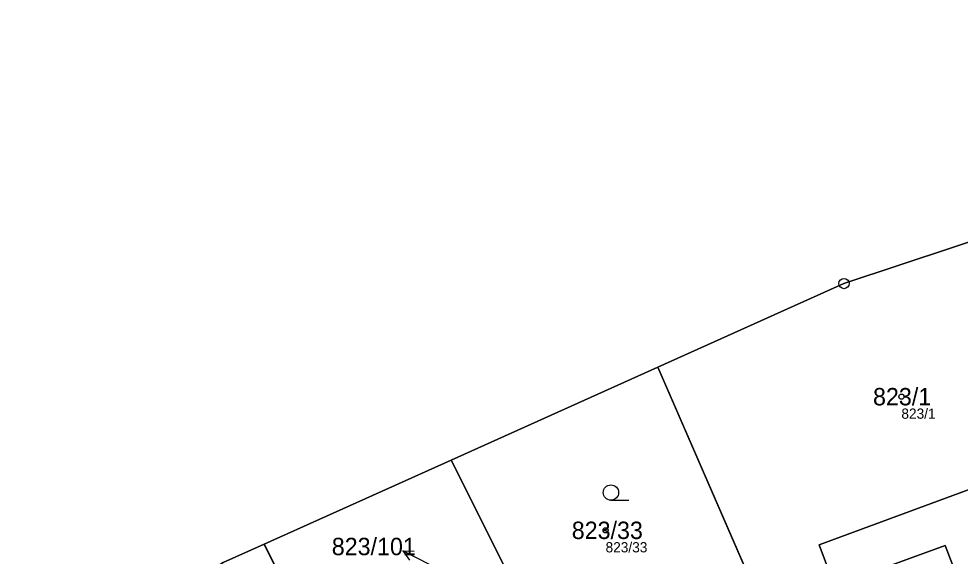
# Model space of a CAD drawing. Extents: x -751550 to -746116, y -1055108 to -1050700.
# Drawn here: x -748553.4 to -748461.3, y -1053123.7 to -1053071.2 of the extents above; entities that cross this region are included whole.
import ezdxf

# ---------------------------------------------------------------- set-up
doc = ezdxf.new("R2010")
doc.units = 0
for name, color, linetype in [('Definiční body', 7, 'Continuous'), ('Hranice parcel', 7, 'Continuous'), ('Parcelní čísla', 7, 'Continuous'), ('Polygon budovy', 7, 'Continuous'), ('Polygon parcely', 7, 'Continuous'), ('Pop  PČ popisy', 7, 'Continuous'), ('Značky bodu BP', 7, 'Continuous'), ('Značky kultur', 7, 'Continuous')]:
    doc.layers.add(name, color=color, linetype=linetype)

msp = doc.modelspace()

# ---------------------------------------------------------------- linework, layer by layer
at = {"layer": 'Definiční body'}
for centre in [(-748467.09, -1053108.1), (-748496.01, -1053121.16)]:
    msp.add_circle(centre, 0.25, dxfattribs=at)
at = {"layer": 'Hranice parcel'}
for p, q in [((-748490.9, -1053105.22), (-748511.09, -1053114.29)), ((-748490.9, -1053105.22), (-748474.27, -1053143.42)), ((-748511.09, -1053114.29), (-748529.37, -1053122.5)), ((-748511.09, -1053114.29), (-748494.85, -1053146.72)), ((-748529.37, -1053122.5), (-748512.91, -1053155.58))]:
    msp.add_line(p, q, dxfattribs=at)
for points in [[(-748451.17, -1053089.9), (-748472.7, -1053097.05), (-748490.9, -1053105.22)], [(-748473.64, -1053126.6), (-748475.12, -1053122.58), (-748443.51, -1053110.92)], [(-748529.37, -1053122.5), (-748533.38, -1053124.3), (-748546.7, -1053132.91)], [(-748473.64, -1053126.6), (-748462.81, -1053122.65), (-748461.63, -1053125.72), (-748467.03, -1053127.79), (-748464.47, -1053134.79), (-748469.87, -1053136.85)]]:
    msp.add_lwpolyline(points, dxfattribs=at)
at = {"layer": 'Polygon budovy'}
msp.add_lwpolyline([(-748473.64, -1053126.6), (-748469.87, -1053136.85), (-748464.47, -1053134.79), (-748467.03, -1053127.79), (-748461.63, -1053125.72), (-748462.81, -1053122.65)], close=True, dxfattribs=at)
at = {"layer": 'Polygon parcely'}
msp.add_lwpolyline([(-748563.57, -1053143.81), (-748546.7, -1053132.91), (-748533.38, -1053124.3), (-748529.37, -1053122.5), (-748511.09, -1053114.29), (-748490.9, -1053105.22), (-748472.7, -1053097.05), (-748451.17, -1053089.9), (-748436.94, -1053085.18), (-748431.57, -1053083.62), (-748422.57, -1053081), (-748412.85, -1053078.18), (-748393.47, -1053072.54), (-748367.65, -1053065.03), (-748338.37, -1053056.53), (-748334.21, -1053053.24), (-748321.02, -1053043.83), (-748309.62, -1053034.1), (-748291.94, -1053018.43), (-748283.34, -1053009.32)], dxfattribs=at)
for points in [[(-748443.51, -1053110.92), (-748451.17, -1053089.9), (-748472.7, -1053097.05), (-748490.9, -1053105.22), (-748474.27, -1053143.42), (-748468.28, -1053141.17), (-748469.87, -1053136.85), (-748473.64, -1053126.6), (-748475.12, -1053122.58)], [(-748491.29, -1053144.95), (-748488.45, -1053150.65), (-748474.27, -1053143.42), (-748490.9, -1053105.22), (-748511.09, -1053114.29), (-748494.85, -1053146.72)], [(-748462.81, -1053122.65), (-748461.63, -1053125.72), (-748467.03, -1053127.79), (-748464.47, -1053134.79), (-748469.87, -1053136.85), (-748468.28, -1053141.17), (-748455.52, -1053136.39), (-748436.79, -1053129.37), (-748443.51, -1053110.92), (-748475.12, -1053122.58), (-748473.64, -1053126.6)], [(-748505.62, -1053159.06), (-748507.73, -1053154.56), (-748511.73, -1053146.54), (-748512.36, -1053146.85), (-748513.29, -1053144.98), (-748509.51, -1053143.1), (-748509.8, -1053142.52), (-748503.03, -1053139.22), (-748498.54, -1053148.57), (-748494.85, -1053146.72), (-748511.09, -1053114.29), (-748529.37, -1053122.5), (-748512.91, -1053155.58), (-748509.63, -1053154.15), (-748506.87, -1053159.68)], [(-748546.7, -1053132.91), (-748527.98, -1053170.2), (-748510.07, -1053161.28), (-748512.91, -1053155.58), (-748529.37, -1053122.5), (-748533.38, -1053124.3)], [(-748473.64, -1053126.6), (-748469.87, -1053136.85), (-748464.47, -1053134.79), (-748467.03, -1053127.79), (-748461.63, -1053125.72), (-748462.81, -1053122.65)]]:
    msp.add_lwpolyline(points, close=True, dxfattribs=at)
at = {"layer": 'Pop  PČ popisy'}
for p, q in [((-748513.17, -1053124.54), (-748515.844, -1053123.178)), ((-748515.844, -1053123.178), (-748514.724, -1053123.186)), ((-748515.844, -1053123.178), (-748515.179, -1053124.078))]:
    msp.add_line(p, q, dxfattribs=at)
at = {"layer": 'Značky bodu BP'}
for radius in [0.5, 0.0303]:
    msp.add_circle((-748472.7, -1053097.05), radius, dxfattribs=at)
at = {"layer": 'Značky kultur'}
msp.add_line((-748495.483, -1053118.22), (-748493.733, -1053118.22), dxfattribs=at)
msp.add_circle((-748495.483, -1053117.47), 0.75, dxfattribs=at)

# ---------------------------------------------------------------- texts
at = {"layer": 'Definiční body'}
for s, p in [('823/1', (-748467.09, -1053110.256)), ('823/33', (-748496.01, -1053123.316))]:
    msp.add_text(s, height=1, dxfattribs=at).set_placement(p)
at = {"layer": 'Parcelní čísla'}
for s, p in [('823/1', (-748469.863, -1053108.95)), ('823/33', (-748499.315, -1053122.01)), ('823/101', (-748522.776, -1053123.59))]:
    msp.add_text(s, height=1.7, dxfattribs=at).set_placement(p)

doc.saveas('drawing.dxf')
